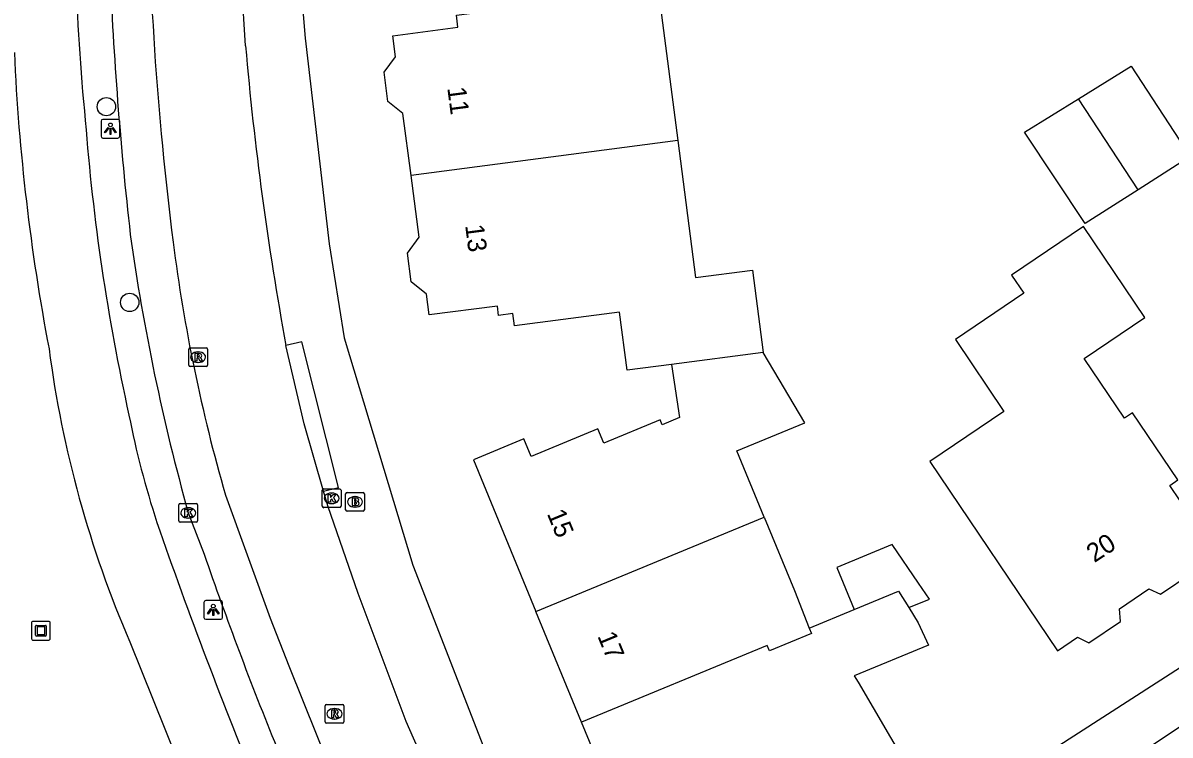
# Model space of a CAD drawing. Extents: x 161354 to 161876, y 382161 to 382804.
# Drawn here: x 161413.7 to 161475, y 382542.4 to 382580.4 of the extents above; entities that cross this region are included whole.
import ezdxf

# ---------------------------------------------------------------- set-up
doc = ezdxf.new("R2010")
doc.units = 0
for name, color, linetype in [('IMGEO_Boom', 7, 'Continuous'), ('IMGEO_Brandkraan', 7, 'Continuous'), ('IMGEO_Fietspad_gesloten', 7, 'Continuous'), ('IMGEO_Kolk', 7, 'Continuous'), ('IMGEO_Kunstobject', 7, 'Continuous'), ('IMGEO_Lichtpunt', 7, 'Continuous'), ('IMGEO_Pand', 7, 'Continuous'), ('IMGEO_Pand_nummerreeks', 7, 'Continuous'), ('IMGEO_Rijbaan_lokaal_open', 7, 'Continuous'), ('IMGEO_Rioolput', 7, 'Continuous'), ('IMGEO_Voetpad_open', 7, 'Continuous')]:
    doc.layers.add(name, color=color, linetype=linetype)

msp = doc.modelspace()

# ---------------------------------------------------------------- linework, layer by layer
at = {"layer": 'IMGEO_Boom'}
for centre in [(161418.194, 382575.903), (161419.439, 382565.454)]:
    msp.add_circle(centre, 0.489, dxfattribs=at)
at = {"layer": 'IMGEO_Brandkraan'}
for p, q in [((161430.969, 382554.379), (161430.969, 382555.231)), ((161431.044, 382555.305), (161431.896, 382555.305)), ((161431.457, 382555.085), (161431.482, 382555.085)), ((161431.97, 382555.231), (161431.97, 382554.379)), ((161431.48, 382554.525), (161431.455, 382554.525)), ((161431.896, 382554.305), (161431.044, 382554.305))]:
    msp.add_line(p, q, dxfattribs=at)
for points in [[(161430.969, 382554.379), (161430.969, 382555.231)], [(161431.044, 382555.305), (161431.896, 382555.305)], [(161431.317, 382555.005), (161431.317, 382554.605), (161431.53, 382554.605)], [(161431.548, 382555.005), (161431.317, 382555.005)], [(161431.97, 382555.231), (161431.97, 382554.379)], [(161431.496, 382554.924), (161431.442, 382554.924), (161431.442, 382554.848)], [(161431.442, 382554.848), (161431.495, 382554.848)], [(161431.504, 382554.772), (161431.442, 382554.772), (161431.442, 382554.691)], [(161431.442, 382554.691), (161431.504, 382554.691)], [(161431.896, 382554.305), (161431.044, 382554.305)]]:
    msp.add_lwpolyline(points, dxfattribs=at)
for centre, radius, start, end in [((161431.046, 382555.229), 0.0765, 91.55205, 178.44795), ((161431.046, 382555.229), 0.0765, 91.55205, 178.44795), ((161431.552, 382554.86), 0.145, 59.4692, 91.53667), ((161431.894, 382555.229), 0.0765, 1.55205, 88.44795), ((161431.894, 382555.229), 0.0765, 1.55205, 88.44795), ((161431.046, 382554.381), 0.0765, 181.55205, 268.44795), ((161431.046, 382554.381), 0.0765, 181.55205, 268.44795), ((161431.497, 382554.886), 0.0379, 267.82845, 90.93552), ((161431.505, 382554.731), 0.0404, 269.87594, 90.50774), ((161431.536, 382554.856), 0.251, 268.66757, 293.53466), ((161431.577, 382554.907), 0.0922, 285.51372, 58.15012), ((161431.582, 382554.715), 0.105, 301.31148, 78.98903), ((161431.894, 382554.381), 0.0765, 271.55205, 358.44795), ((161431.894, 382554.381), 0.0765, 271.55205, 358.44795)]:
    msp.add_arc(centre, radius, start, end, dxfattribs=at)
for centre, major_axis, ratio, start_param, end_param in [((161431.456, 382554.805), (-0.387, 0.002), 0.722429, 4.712389, 7.853982), ((161431.481, 382554.805), (-0.39, 0.002), 0.717154, 1.570796, 4.712389)]:
    msp.add_ellipse(centre, major_axis=major_axis, ratio=ratio, start_param=start_param, end_param=end_param, dxfattribs=at)
at = {"layer": 'IMGEO_Fietspad_gesloten'}
msp.add_lwpolyline([(161419.441, 382547.334), (161422.554, 382539.596)], dxfattribs=at)
for centre, radius, start, end in [((161537.583, 382587.062), 121.103, 181.77636, 185.63491), ((161523.574, 382583.7), 110.406, 182.54811, 190.81817), ((161529.291, 382583.761), 112.554, 184.37689, 192.48417), ((161473.613, 382570.678), 58.988, 187.50064, 203.31246), ((161468.467, 382569.155), 50.023, 191.21017, 197.98181), ((161680.767, 382644.048), 275.133, 199.1679, 202.40348)]:
    msp.add_arc(centre, radius, start, end, dxfattribs=at)
at = {"layer": 'IMGEO_Kolk'}
for p, q in [((161429.723, 382554.571), (161429.723, 382555.423)), ((161429.798, 382555.497), (161430.65, 382555.497)), ((161430.211, 382555.277), (161430.236, 382555.277)), ((161430.724, 382555.423), (161430.724, 382554.571)), ((161422.064, 382553.79), (161422.064, 382554.642)), ((161422.139, 382554.716), (161422.991, 382554.716)), ((161422.552, 382554.496), (161422.577, 382554.496)), ((161423.065, 382554.642), (161423.065, 382553.79)), ((161430.65, 382554.497), (161429.798, 382554.497)), ((161430.234, 382554.717), (161430.209, 382554.717)), ((161422.575, 382553.936), (161422.55, 382553.936)), ((161422.991, 382553.716), (161422.139, 382553.716))]:
    msp.add_line(p, q, dxfattribs=at)
for points in [[(161429.723, 382554.571), (161429.723, 382555.423)], [(161429.798, 382555.497), (161430.65, 382555.497)], [(161430.044, 382555.197), (161430.167, 382555.197), (161430.167, 382555.046), (161430.297, 382555.197), (161430.461, 382555.197), (161430.315, 382555.046), (161430.468, 382554.797), (161430.316, 382554.797), (161430.231, 382554.961), (161430.167, 382554.894), (161430.167, 382554.797), (161430.044, 382554.797), (161430.044, 382555.197)], [(161430.724, 382555.423), (161430.724, 382554.571)], [(161422.064, 382553.79), (161422.064, 382554.642)], [(161422.139, 382554.716), (161422.991, 382554.716)], [(161422.385, 382554.416), (161422.508, 382554.416), (161422.508, 382554.265), (161422.638, 382554.416), (161422.802, 382554.416), (161422.656, 382554.265), (161422.809, 382554.016), (161422.657, 382554.016), (161422.572, 382554.18), (161422.508, 382554.113), (161422.508, 382554.016), (161422.385, 382554.016), (161422.385, 382554.416)], [(161423.065, 382554.642), (161423.065, 382553.79)], [(161430.65, 382554.497), (161429.798, 382554.497)], [(161422.991, 382553.716), (161422.139, 382553.716)]]:
    msp.add_lwpolyline(points, dxfattribs=at)
for centre, start, end in [((161429.8, 382555.421), 91.55205, 178.44795), ((161429.8, 382555.421), 91.55205, 178.44795), ((161430.648, 382555.421), 1.55205, 88.44795), ((161430.648, 382555.421), 1.55205, 88.44795), ((161422.141, 382554.64), 91.55205, 178.44795), ((161422.141, 382554.64), 91.55205, 178.44795), ((161422.989, 382554.64), 1.55205, 88.44795), ((161422.989, 382554.64), 1.55205, 88.44795), ((161429.8, 382554.573), 181.55205, 268.44795), ((161429.8, 382554.573), 181.55205, 268.44795), ((161430.648, 382554.573), 271.55205, 358.44795), ((161430.648, 382554.573), 271.55205, 358.44795), ((161422.141, 382553.792), 181.55205, 268.44795), ((161422.141, 382553.792), 181.55205, 268.44795), ((161422.989, 382553.792), 271.55205, 358.44795), ((161422.989, 382553.792), 271.55205, 358.44795)]:
    msp.add_arc(centre, 0.0765, start, end, dxfattribs=at)
for centre, major_axis, ratio, start_param, end_param in [((161430.21, 382554.997), (-0.387, 0.002), 0.722429, 4.712389, 7.853982), ((161430.235, 382554.997), (-0.39, 0.002), 0.717154, 1.570796, 4.712389), ((161422.551, 382554.216), (-0.387, 0.002), 0.722429, 4.712389, 7.853982), ((161422.576, 382554.216), (-0.39, 0.002), 0.717154, 1.570796, 4.712389)]:
    msp.add_ellipse(centre, major_axis=major_axis, ratio=ratio, start_param=start_param, end_param=end_param, dxfattribs=at)
at = {"layer": 'IMGEO_Kunstobject'}
for p, q in [((161414.196, 382548.342), (161414.196, 382547.501)), ((161414.196, 382548.342), (161414.196, 382547.501)), ((161415.112, 382548.426), (161414.271, 382548.426)), ((161415.112, 382548.426), (161414.271, 382548.426)), ((161415.196, 382547.51), (161415.196, 382548.351)), ((161415.196, 382547.51), (161415.196, 382548.351)), ((161414.41, 382547.69), (161414.41, 382548.164)), ((161414.46, 382548.214), (161414.934, 382548.214)), ((161414.934, 382547.64), (161414.46, 382547.64)), ((161414.49, 382548.114), (161414.49, 382547.74)), ((161414.884, 382548.134), (161414.51, 382548.134)), ((161414.51, 382547.72), (161414.884, 382547.72)), ((161414.904, 382547.74), (161414.904, 382548.114)), ((161414.984, 382548.164), (161414.984, 382547.69)), ((161414.28, 382547.426), (161415.121, 382547.426)), ((161414.28, 382547.426), (161415.121, 382547.426))]:
    msp.add_line(p, q, dxfattribs=at)
for centre, radius, start, end in [((161414.274, 382548.348), 0.0779, 92.4484, 184.28452), ((161414.274, 382548.348), 0.0779, 92.4484, 184.28452), ((161415.118, 382548.348), 0.0779, 2.4484, 94.28452), ((161415.118, 382548.348), 0.0779, 2.4484, 94.28452), ((161414.46, 382548.164), 0.05, 90, 180), ((161414.46, 382547.69), 0.05, 180, 270), ((161414.51, 382548.114), 0.02, 90, 180), ((161414.51, 382547.74), 0.02, 180, 270), ((161414.884, 382548.114), 0.02, 360, 90), ((161414.884, 382547.74), 0.02, 270, 0), ((161414.934, 382548.164), 0.05, 360, 90), ((161414.934, 382547.69), 0.05, 270, 0), ((161414.274, 382547.504), 0.0779, 182.4484, 274.28452), ((161414.274, 382547.504), 0.0779, 182.4484, 274.28452), ((161415.118, 382547.504), 0.0779, 272.4484, 4.28452), ((161415.118, 382547.504), 0.0779, 272.4484, 4.28452)]:
    msp.add_arc(centre, radius, start, end, dxfattribs=at)
at = {"layer": 'IMGEO_Lichtpunt'}
for p, q in [((161418.812, 382575.226), (161418.004, 382575.226)), ((161418.812, 382575.226), (161418.004, 382575.226)), ((161417.91, 382575.131), (161417.91, 382574.324)), ((161417.91, 382575.131), (161417.91, 382574.324)), ((161418.906, 382574.324), (161418.906, 382575.131)), ((161418.906, 382574.324), (161418.906, 382575.131)), ((161418.004, 382574.23), (161418.812, 382574.23)), ((161418.004, 382574.23), (161418.812, 382574.23)), ((161424.304, 382549.538), (161423.496, 382549.538)), ((161424.304, 382549.538), (161423.496, 382549.538)), ((161423.402, 382549.443), (161423.402, 382548.636)), ((161423.402, 382549.443), (161423.402, 382548.636)), ((161424.398, 382548.636), (161424.398, 382549.443)), ((161424.398, 382548.636), (161424.398, 382549.443)), ((161423.496, 382548.542), (161424.304, 382548.542)), ((161423.496, 382548.542), (161424.304, 382548.542))]:
    msp.add_line(p, q, dxfattribs=at)
for points in [[(161418.284, 382574.795), (161418.323, 382574.767), (161418.135, 382574.505), (161418.097, 382574.532), (161418.284, 382574.795)], [(161418.386, 382574.747), (161418.433, 382574.747), (161418.433, 382574.425), (161418.386, 382574.425), (161418.386, 382574.747)], [(161418.496, 382574.767), (161418.534, 382574.794), (161418.721, 382574.532), (161418.682, 382574.504), (161418.496, 382574.767)], [(161423.776, 382549.107), (161423.815, 382549.079), (161423.627, 382548.817), (161423.589, 382548.844), (161423.776, 382549.107)], [(161423.878, 382549.059), (161423.925, 382549.059), (161423.925, 382548.737), (161423.878, 382548.737), (161423.878, 382549.059)], [(161423.988, 382549.079), (161424.026, 382549.106), (161424.213, 382548.844), (161424.174, 382548.816), (161423.988, 382549.079)]]:
    msp.add_lwpolyline(points, dxfattribs=at)
for centre in [(161418.409, 382574.929), (161423.901, 382549.241)]:
    msp.add_circle(centre, 0.0994, dxfattribs=at)
for centre, start, end in [((161418.004, 382575.131), 90, 180), ((161418.004, 382575.131), 90, 180), ((161418.812, 382575.131), 0, 90), ((161418.812, 382575.131), 0, 90), ((161418.004, 382574.324), 180, 270), ((161418.004, 382574.324), 180, 270), ((161418.812, 382574.324), 270, 0), ((161418.812, 382574.324), 270, 360), ((161423.496, 382549.443), 90, 180), ((161423.496, 382549.443), 90, 180), ((161424.304, 382549.443), 0, 90), ((161424.304, 382549.443), 0, 90), ((161423.496, 382548.636), 180, 270), ((161423.496, 382548.636), 180, 270), ((161424.304, 382548.636), 270, 0), ((161424.304, 382548.636), 270, 360)]:
    msp.add_arc(centre, 0.0946, start, end, dxfattribs=at)
at = {"layer": 'IMGEO_Pand'}
for points in [[(161434.46, 382572.238), (161434.03, 382575.545), (161433.222, 382576.187), (161433.02, 382577.744), (161433.637, 382578.57), (161433.491, 382579.69), (161436.966, 382580.142), (161436.881, 382580.795), (161437.721, 382580.904), (161437.669, 382581.309), (161443.282, 382582.039), (161442.854, 382585.342)], [(161450.074, 382585.304), (161450.128, 382584.886), (161450.515, 382581.914), (161447.729, 382581.551), (161447.776, 382581.189), (161448.699, 382574.09)], [(161470.104, 382576.32), (161472.92, 382578.057), (161476.073, 382573.238), (161473.284, 382571.46)], [(161473.284, 382571.46), (161470.462, 382569.661), (161467.213, 382574.536), (161470.104, 382576.32)], [(161473.284, 382571.46), (161470.104, 382576.32)], [(161448.699, 382574.09), (161434.46, 382572.238)], [(161448.699, 382574.09), (161449.649, 382566.782), (161452.691, 382567.177), (161453.263, 382562.773)], [(161448.364, 382562.14), (161446.003, 382561.834), (161445.601, 382564.928), (161439.988, 382564.199), (161439.902, 382564.858), (161439.138, 382564.759), (161439.073, 382565.26), (161435.429, 382564.786), (161435.284, 382565.898), (161434.474, 382566.559), (161434.276, 382568.086), (161434.891, 382568.931), (161434.46, 382572.238)], [(161472.99, 382559.563), (161472.555, 382559.27), (161470.407, 382562.457), (161473.65, 382564.654), (161470.367, 382569.502), (161466.532, 382566.914), (161467.189, 382565.94), (161463.526, 382563.468), (161466.117, 382559.63), (161462.164, 382556.962), (161468.983, 382546.858), (161470.053, 382547.583), (161470.657, 382547.282), (161472.347, 382548.423), (161472.294, 382549.101), (161473.864, 382550.165), (161474.478, 382549.871), (161476.165, 382551.018), (161476.114, 382551.689), (161477.18, 382552.411), (161474.974, 382555.682), (161475.411, 382555.974), (161472.99, 382559.563)], [(161453.263, 382562.773), (161448.364, 382562.14)], [(161453.318, 382553.988), (161451.855, 382557.536), (161455.485, 382559.033), (161453.263, 382562.773)], [(161448.364, 382562.14), (161448.792, 382559.303), (161447.868, 382558.919), (161447.761, 382559.177), (161444.756, 382557.938), (161444.444, 382558.697), (161440.88, 382557.227), (161440.49, 382558.17), (161437.791, 382557.057), (161441.131, 382548.96)], [(161441.131, 382548.96), (161453.318, 382553.988)], [(161453.318, 382553.988), (161454.935, 382550.068), (161455.725, 382548.066)], [(161461.04, 382549.164), (161462.139, 382549.617), (161461.554, 382550.472), (161460.147, 382552.528), (161457.197, 382551.311), (161458.127, 382549.058)], [(161458.127, 382549.058), (161460.493, 382550.035), (161461.04, 382549.164)], [(161443.568, 382543.051), (161441.131, 382548.96)], [(161461.04, 382549.164), (161461.547, 382548.357), (161462.085, 382547.151), (161458.131, 382545.519), (161458.333, 382545.174), (161460.862, 382540.861), (161458.101, 382539.241), (161454.28, 382537.665), (161454.55, 382537.01), (161447.294, 382534.017), (161447.087, 382534.518), (161446.021, 382534.97), (161445.388, 382536.507), (161445.785, 382537.675), (161443.568, 382543.051)], [(161455.725, 382548.066), (161458.127, 382549.058)], [(161455.725, 382548.066), (161455.838, 382547.781), (161453.601, 382546.859), (161453.484, 382547.142), (161443.568, 382543.051)]]:
    msp.add_lwpolyline(points, dxfattribs=at)
at = {"layer": 'IMGEO_Rijbaan_lokaal_open'}
for points in [[(161425.622, 382579.153), (161425.424, 382582.334), (161425.389, 382583.279), (161425.308, 382585.424), (161425.233, 382587.422), (161425.227, 382588.939)], [(161429.794, 382555.37), (161428.747, 382558.978), (161427.781, 382563.149)], [(161424.55, 382555.173), (161426.945, 382548.594), (161427.941, 382546.05), (161430.157, 382540.523), (161432.545, 382534.925), (161433.951, 382531.698), (161436.736, 382525.241)], [(161441.122, 382528.078), (161437.877, 382534.716), (161434.209, 382543.084), (161431.634, 382549.918), (161430.022, 382554.586), (161429.794, 382555.37)]]:
    msp.add_lwpolyline(points, dxfattribs=at)
for centre, radius, start, end in [((161588.832, 382590.047), 168.436, 180.27111, 187.28827), ((161595.835, 382593.968), 170.857, 184.97429, 190.39177), ((161510.216, 382579.93), 89.172, 187.24864, 196.11915)]:
    msp.add_arc(centre, radius, start, end, dxfattribs=at)
at = {"layer": 'IMGEO_Rioolput'}
for p, q in [((161422.587, 382562.105), (161422.587, 382562.957)), ((161422.662, 382563.031), (161423.514, 382563.031)), ((161423.588, 382562.957), (161423.588, 382562.105)), ((161423.075, 382562.811), (161423.1, 382562.811)), ((161423.514, 382562.031), (161422.662, 382562.031)), ((161423.098, 382562.251), (161423.073, 382562.251)), ((161429.948, 382543.994), (161430.8, 382543.994)), ((161429.873, 382543.068), (161429.873, 382543.92)), ((161430.361, 382543.774), (161430.386, 382543.774)), ((161430.874, 382543.92), (161430.874, 382543.068)), ((161430.8, 382542.994), (161429.948, 382542.994)), ((161430.384, 382543.214), (161430.359, 382543.214))]:
    msp.add_line(p, q, dxfattribs=at)
for points in [[(161422.587, 382562.105), (161422.587, 382562.957)], [(161422.662, 382563.031), (161423.514, 382563.031)], [(161423.588, 382562.957), (161423.588, 382562.105)], [(161423.176, 382562.729), (161422.924, 382562.731), (161422.924, 382562.331)], [(161422.924, 382562.331), (161423.048, 382562.331), (161423.048, 382562.493), (161423.059, 382562.493)], [(161423.102, 382562.65), (161423.048, 382562.65), (161423.048, 382562.569)], [(161423.048, 382562.569), (161423.1, 382562.569)], [(161423.106, 382562.464), (161423.177, 382562.331), (161423.317, 382562.331), (161423.252, 382562.457)], [(161423.514, 382562.031), (161422.662, 382562.031)], [(161429.948, 382543.994), (161430.8, 382543.994)], [(161429.873, 382543.068), (161429.873, 382543.92)], [(161430.462, 382543.692), (161430.21, 382543.694), (161430.21, 382543.294)], [(161430.21, 382543.294), (161430.334, 382543.294), (161430.334, 382543.456), (161430.345, 382543.456)], [(161430.388, 382543.613), (161430.334, 382543.613), (161430.334, 382543.532)], [(161430.334, 382543.532), (161430.386, 382543.532)], [(161430.392, 382543.427), (161430.463, 382543.294), (161430.603, 382543.294), (161430.538, 382543.42)], [(161430.874, 382543.92), (161430.874, 382543.068)], [(161430.8, 382542.994), (161429.948, 382542.994)]]:
    msp.add_lwpolyline(points, dxfattribs=at)
for centre, radius, start, end in [((161422.664, 382562.955), 0.0765, 91.55205, 178.44795), ((161422.664, 382562.955), 0.0765, 91.55205, 178.44795), ((161423.512, 382562.955), 0.0765, 1.55205, 88.44795), ((161423.512, 382562.955), 0.0765, 1.55205, 88.44795), ((161423.058, 382562.44), 0.0533, 26.02933, 88.69889), ((161423.084, 382562.758), 0.19, 274.7715, 282.96867), ((161423.108, 382562.554), 0.0964, 77.00612, 93.18647), ((161423.122, 382562.611), 0.0378, 276.66336, 79.67722), ((161423.175, 382562.619), 0.109, 350.36119, 89.41601), ((161423.173, 382562.619), 0.112, 277.58423, 350.98172), ((161423.157, 382562.404), 0.108, 29.51342, 73.79051), ((161422.664, 382562.107), 0.0765, 181.55205, 268.44795), ((161422.664, 382562.107), 0.0765, 181.55205, 268.44795), ((161423.512, 382562.107), 0.0765, 271.55205, 358.44795), ((161423.512, 382562.107), 0.0765, 271.55205, 358.44795), ((161429.95, 382543.918), 0.0765, 91.55205, 178.44795), ((161429.95, 382543.918), 0.0765, 91.55205, 178.44795), ((161430.798, 382543.918), 0.0765, 1.55205, 88.44795), ((161430.798, 382543.918), 0.0765, 1.55205, 88.44795), ((161430.344, 382543.403), 0.0533, 26.02933, 88.69889), ((161430.37, 382543.721), 0.19, 274.7715, 282.96867), ((161430.394, 382543.517), 0.0964, 77.00612, 93.18647), ((161430.408, 382543.574), 0.0378, 276.66336, 79.67722), ((161430.461, 382543.582), 0.109, 350.36119, 89.41601), ((161430.459, 382543.582), 0.112, 277.58423, 350.98172), ((161430.443, 382543.367), 0.108, 29.51342, 73.79051), ((161429.95, 382543.07), 0.0765, 181.55205, 268.44795), ((161429.95, 382543.07), 0.0765, 181.55205, 268.44795), ((161430.798, 382543.07), 0.0765, 271.55205, 358.44795), ((161430.798, 382543.07), 0.0765, 271.55205, 358.44795)]:
    msp.add_arc(centre, radius, start, end, dxfattribs=at)
for centre, major_axis, ratio, start_param, end_param in [((161423.074, 382562.531), (-0.387, 0.002), 0.722429, 4.712389, 7.853982), ((161423.099, 382562.531), (-0.39, 0.002), 0.717154, 1.570796, 4.712389), ((161430.36, 382543.494), (-0.387, 0.002), 0.722429, 4.712389, 7.853982), ((161430.385, 382543.494), (-0.39, 0.002), 0.717154, 1.570796, 4.712389)]:
    msp.add_ellipse(centre, major_axis=major_axis, ratio=ratio, start_param=start_param, end_param=end_param, dxfattribs=at)
at = {"layer": 'IMGEO_Voetpad_open'}
for points in [[(161459.276, 382654.164), (161449.465, 382654.844), (161447.977, 382652.326), (161442.636, 382642.916), (161437.607, 382632.685), (161435.473, 382627.706), (161432.284, 382616.838), (161429.648, 382602.151), (161428.735, 382591.734), (161428.36, 382584.865), (161428.803, 382579.556), (161430.088, 382568.58), (161430.881, 382563.561), (161434.555, 382551.436), (161439.58, 382538.533), (161443.443, 382529.747)], [(161505.762, 382577.804), (161506.699, 382576.294), (161504.018, 382564.655), (161500.558, 382562.342), (161483.051, 382550.779), (161467.26, 382540.62), (161448.144, 382527.905), (161443.443, 382529.747)], [(161429.794, 382555.37), (161430.585, 382555.568), (161428.638, 382563.35), (161427.781, 382563.149)], [(161422.566, 382554.216), (161423.412, 382552.016)], [(161466.711, 382536.917), (161476.027, 382543.146)]]:
    msp.add_lwpolyline(points, dxfattribs=at)
for centre, radius, start, end in [((161623.957, 382592.02), 205.773, 182.42661, 186.40281), ((161532.818, 382584.965), 114.46, 187.98095, 195.58366), ((161613.641, 382617.643), 201.231, 199.03402, 202.17297)]:
    msp.add_arc(centre, radius, start, end, dxfattribs=at)

# ---------------------------------------------------------------- texts
at = {"layer": 'IMGEO_Pand_nummerreeks'}
for s, rotation, p in [('11', 277.40813, (161436.395, 382576.905)), ('13', 277.40872, (161437.348, 382569.566)), ('15', 292.41402, (161441.704, 382554.178)), ('20', 33.23728, (161470.948, 382551.534)), ('17', 292.4139, (161444.398, 382547.648))]:
    msp.add_text(s, height=1, rotation=rotation, dxfattribs=at).set_placement(p)

doc.saveas('drawing.dxf')
